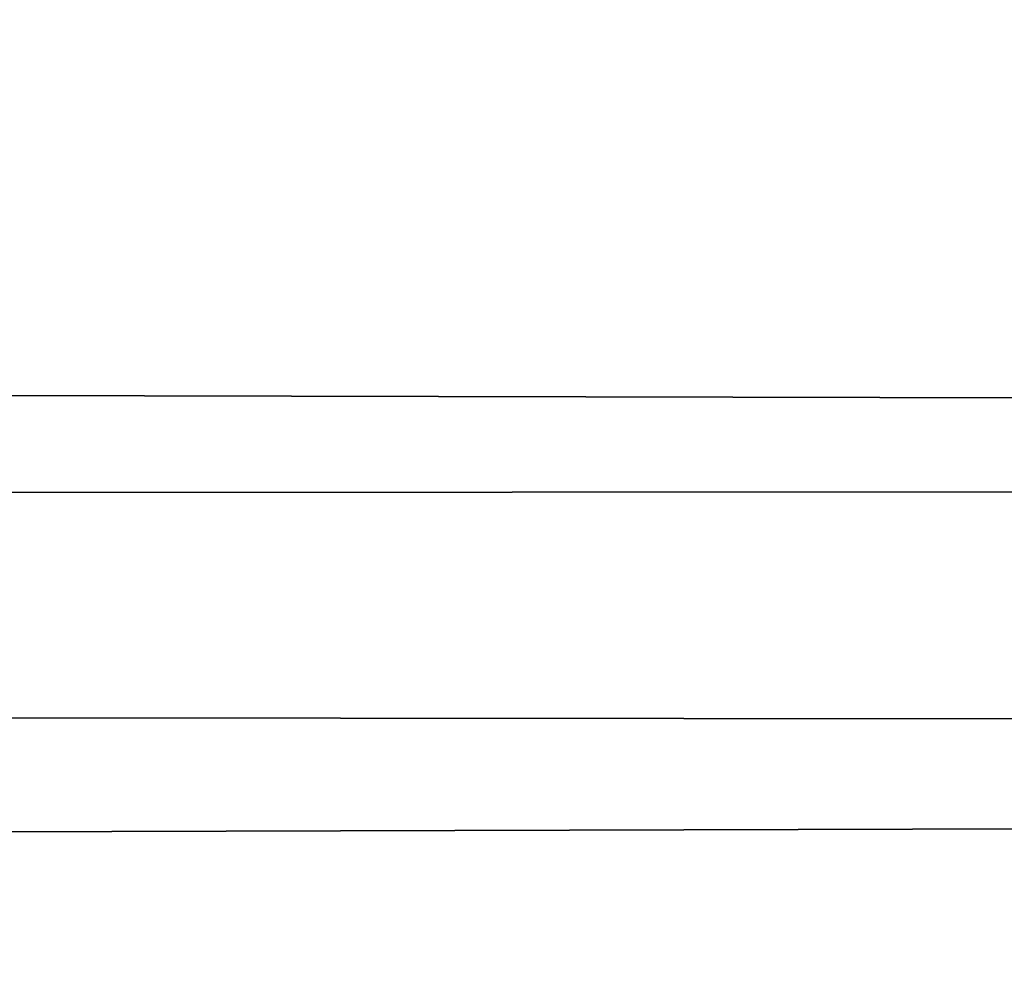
# Model space of a CAD drawing. Header units: millimetres. Extents: x -184 to 165, y -135 to 242.
# Tile 323 of 656: x -40.167 to -39.772, y -96.172 to -95.784. Entities that reach past the tile are written whole.
import ezdxf

# ---------------------------------------------------------------- set-up
doc = ezdxf.new("R2010")
doc.units = ezdxf.units.MM
doc.header["$LTSCALE"] = 41.718519
doc.layers.add('384', color=7, linetype='CONTINUOUS')
doc.layers.add('386', color=7, linetype='CONTINUOUS')

msp = doc.modelspace()

# ---------------------------------------------------------------- linework, layer by layer
at = {"layer": '384', "linetype": 'CONTINUOUS'}
for points in [[(-27.04409, -95.64276, 60), (-170.25051, -95.96387, 60), (-170.57592, -95.45368, 60), (-27.04409, -95.64276, 60)], [(-27.04409, -95.64276, 60), (-27.32066, -96.07439, 60), (-170.25051, -95.96387, 60), (-27.04409, -95.64276, 60)], [(-27.32066, -96.07439, 60), (-169.92179, -96.47125, 60), (-170.25051, -95.96387, 60), (-27.32066, -96.07439, 60)], [(-27.32066, -96.07439, 60), (-27.59982, -96.50432, 60), (-169.92179, -96.47125, 60), (-27.32066, -96.07439, 60)]]:
    msp.add_3dface(points, dxfattribs=at)
at = {"layer": '386', "linetype": 'CONTINUOUS'}
for points in [[(-170.45591, -95.64276, 63), (-27.24949, -95.96387, 63), (-26.92408, -95.45368, 63), (-170.45591, -95.64276, 63)], [(-170.45591, -95.64276, 63), (-170.17934, -96.07439, 63), (-27.24949, -95.96387, 63), (-170.45591, -95.64276, 63)], [(-170.17934, -96.07439, 63), (-27.57821, -96.47125, 63), (-27.24949, -95.96387, 63), (-170.17934, -96.07439, 63)], [(-170.17934, -96.07439, 63), (-169.90018, -96.50432, 63), (-27.57821, -96.47125, 63), (-170.17934, -96.07439, 63)]]:
    msp.add_3dface(points, dxfattribs=at)

doc.saveas('drawing.dxf')
